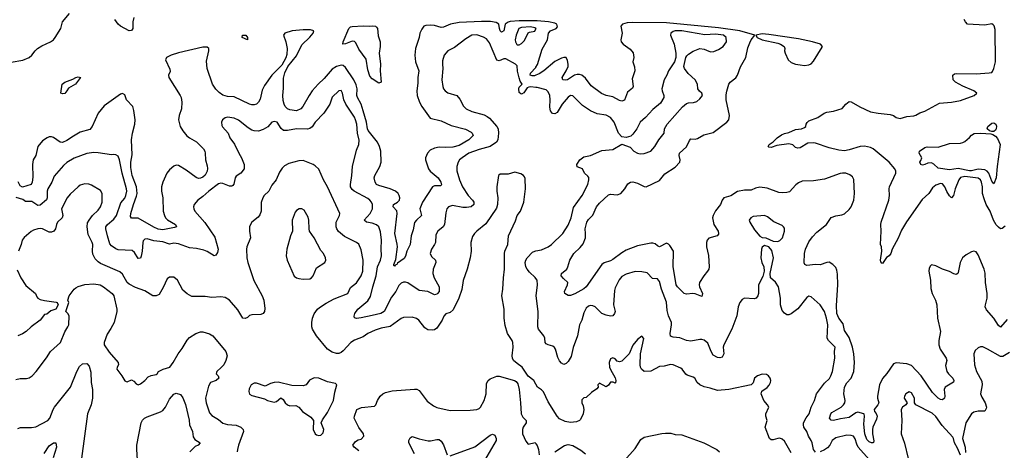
# Model space of a CAD drawing. Header units: inches. Extents: x 2001573 to 2220545, y 644482 to 846830.
# Tile 435 of 656: x 2085366 to 2094203, y 784462 to 788330. Entities that reach past the tile are written whole.
import ezdxf

# ---------------------------------------------------------------- set-up
doc = ezdxf.new("R2010")
doc.units = ezdxf.units.IN
doc.header["$MEASUREMENT"] = 0
doc.layers.add('C0788', color=7, linetype='Continuous')
doc.layers.add('C0798', color=7, linetype='Continuous')

msp = doc.modelspace()

# ---------------------------------------------------------------- linework, layer by layer
at = {"layer": 'C0788', "color": 5}
for points, elevation in [([(2085290, 787947), (2085393.4, 787966.5), (2085450.8, 787990), (2085475.6, 788010), (2085505.1, 788050), (2085526.2, 788070), (2085565.7, 788094.3), (2085641.3, 788130), (2085668.2, 788150), (2085684.4, 788170), (2085735, 788250), (2085750.8, 788310), (2085813.5, 788386.5)], 420), ([(2090000, 788320.4), (2089850, 788319), (2089767.5, 788312.5), (2089750, 788307.5), (2089722.6, 788290), (2089711.4, 788230), (2089690, 788218.7), (2089679.3, 788230), (2089671.9, 788250), (2089666.6, 788290), (2089643.6, 788303.6), (2089592, 788312), (2089510, 788313.7), (2089310, 788304.8), (2089233.7, 788290), (2089170, 788261.5), (2089150, 788260.3), (2089090, 788276), (2089050, 788280.6), (2089010, 788277.2), (2088993, 788270), (2088974.1, 788245.9), (2088957.6, 788210), (2088951.3, 788170), (2088917.8, 788070), (2088911.8, 788010), (2088918.9, 787950), (2088948.4, 787870), (2088940.8, 787810), (2088940.9, 787759.1), (2088929.2, 787690), (2088934.7, 787650), (2088953.2, 787590), (2088975.8, 787550), (2089050, 787446), (2089150, 787420.2), (2089239.4, 787379.4), (2089367.9, 787347.9), (2089418.9, 787318.9), (2089428.5, 787310), (2089434.8, 787290), (2089396.5, 787250), (2089310, 787198.4), (2089254.1, 787186), (2089190, 787181.4), (2089130, 787183.6), (2089090, 787177), (2089050, 787156.5), (2089025, 787130), (2089007.8, 787087.8), (2089009.3, 787070), (2089036.6, 786990), (2089050.2, 786970), (2089121.8, 786910), (2089145, 786870), (2089152.1, 786847.9), (2089143.9, 786836.1), (2089090, 786837.5), (2089070, 786828.7), (2088981.9, 786690), (2088958.6, 786630), (2088971.2, 786570), (2088926.4, 786530), (2088910.8, 786509.2), (2088897.3, 786442.7), (2088880.2, 786390), (2088870.1, 786309.9), (2088841.5, 786250), (2088830, 786205.1), (2088816, 786184), (2088757.1, 786142.9), (2088750, 786129.8), (2088735.1, 786124.9), (2088730, 786116), (2088723.3, 786123.3), (2088723.5, 786130), (2088742.9, 786177.1), (2088756.1, 786290), (2088754.8, 786314.8), (2088732.7, 786410), (2088754.6, 786590), (2088750, 786613.3), (2088716.9, 786650), (2088720.5, 786670), (2088756, 786690), (2088775.2, 786710), (2088777.5, 786730), (2088773.4, 786750), (2088762.4, 786770), (2088739.7, 786790), (2088690, 786811.4), (2088590, 786839.3), (2088569.7, 786850), (2088555.1, 786870), (2088548.9, 786908.9), (2088552.1, 786930), (2088597.8, 787010), (2088609.8, 787050), (2088607.4, 787150), (2088595.6, 787190), (2088576.5, 787230), (2088493, 787333), (2088486.7, 787350), (2088479.2, 787410), (2088450, 787510.8), (2088429.4, 787570), (2088396.9, 787630), (2088393.2, 787650), (2088395.1, 787710), (2088385.2, 787745.2), (2088364.6, 787790), (2088290, 787899.8), (2088270, 787917.2), (2088250, 787922.1), (2088210, 787909.9), (2088170, 787884.1), (2088099.1, 787800.9), (2088043.5, 787750), (2087991, 787690), (2087963.2, 787650), (2087907.9, 787550), (2087890, 787528.8), (2087850, 787511.6), (2087790, 787520.6), (2087768.7, 787530), (2087749.5, 787549.5), (2087738.8, 787570), (2087730, 787605.2), (2087727.5, 787650), (2087733.8, 787713.8), (2087734.6, 787805.4), (2087747, 787853), (2087771.5, 787908.5), (2087850, 788005.3), (2087897.5, 788102.5), (2087970, 788173.2), (2088001.2, 788210), (2088004.7, 788230), (2087977.1, 788237.1), (2087910, 788238.1), (2087810.5, 788230), (2087744.7, 788210), (2087735.2, 788190), (2087756, 788130), (2087766, 788070), (2087763.8, 788016.2), (2087754.2, 787985.8), (2087717.8, 787922.2), (2087630, 787831), (2087562.9, 787737.2), (2087543.6, 787696.5), (2087523.1, 787616.9), (2087510.9, 787590), (2087490.1, 787569.9), (2087470, 787564.3), (2087450, 787564.6), (2087430, 787571.3), (2087290, 787637.7), (2087230, 787640.9), (2087190, 787652.3), (2087155.1, 787675.1), (2087125.6, 787705.6), (2087097.4, 787750), (2087047.9, 787890), (2087043.9, 787956.1), (2087065, 788050), (2087064.5, 788070), (2087050, 788083), (2087010, 788082.1), (2086790, 788033), (2086725.2, 788010), (2086684.5, 787990), (2086673.8, 787970), (2086714.4, 787885.6), (2086715.6, 787864.4), (2086700.5, 787830), (2086704.4, 787810), (2086807.6, 787650), (2086816, 787630), (2086820.6, 787590), (2086818.5, 787530), (2086797.2, 787470), (2086791.3, 787430), (2086805.2, 787370), (2086829.2, 787330), (2086866.9, 787286.9), (2086890, 787268.4), (2086953.7, 787233.7), (2087015.3, 787170), (2087027.2, 787150), (2087032.2, 787130), (2087032.4, 787070), (2087050, 787018), (2087052.8, 786992.8), (2087048.7, 786970), (2087030, 786932), (2087010, 786915.1), (2086990, 786905.4), (2086970, 786904.8), (2086950, 786912.3), (2086859.7, 786979.7), (2086790, 787020.5), (2086770, 787022.4), (2086750, 787015.6), (2086710, 786981.6), (2086687.4, 786950), (2086650, 786869.3), (2086638.6, 786830), (2086639.1, 786790), (2086650.2, 786730.2), (2086655, 786610), (2086665.2, 786570), (2086675.6, 786550), (2086693.2, 786533.2), (2086764.9, 786490), (2086774.8, 786470), (2086756.9, 786463.1), (2086650, 786443.9), (2086610, 786448.9), (2086570, 786466.5), (2086430, 786547.4), (2086370, 786548.4), (2086361.6, 786561.6), (2086362.9, 786590), (2086386.2, 786670), (2086415.1, 786744.9), (2086419.7, 786770), (2086413.6, 786830), (2086374.2, 786930), (2086362.1, 787002.1), (2086364.1, 787050), (2086375, 787115), (2086369.9, 787250), (2086379.5, 787310), (2086399.4, 787390), (2086401.3, 787430), (2086390, 787515.1), (2086380.2, 787550), (2086324.2, 787610), (2086310, 787654.5), (2086290, 787667.8), (2086270, 787660.5), (2086122.8, 787557.2), (2086071.2, 787490), (2086015.3, 787370), (2085995.3, 787344.7), (2085910, 787318.5), (2085850, 787285), (2085790, 787244.1), (2085750, 787228), (2085729.2, 787229.2), (2085670, 787272.1), (2085650, 787278), (2085630, 787277.2), (2085613, 787270), (2085570, 787241.7), (2085527.5, 787190), (2085510.2, 787110), (2085487.4, 787070), (2085481.5, 787030), (2085484.3, 786915.7), (2085478.4, 786870), (2085470, 786848.9), (2085390, 786826.2), (2085370, 786836.9), (2085353.5, 786873.5)], 420), ([(2086391.7, 788350), (2086382.9, 788310), (2086381.8, 788250), (2086370, 788232.3), (2086350, 788229.4), (2086310, 788249.2), (2086270, 788272.7), (2086250, 788289.9), (2086219.1, 788330)], 380), ([(2090000, 788250.6), (2089990, 788257.4), (2089950, 788264.5), (2089870, 788260.2), (2089845.8, 788250), (2089822.4, 788190), (2089814.6, 788150), (2089817, 788130), (2089826.6, 788106.6), (2089830, 788103), (2089850, 788103.8), (2089870, 788115.8), (2089897.7, 788142.3), (2089929.8, 788210.2), (2089943, 788217), (2089990, 788225.6), (2090000, 788248.2)], 440), ([(2090000, 787721.4), (2089953.4, 787726.6), (2089935.6, 787724.4), (2089922.3, 787717.7), (2089890, 787672.8), (2089870, 787659.7), (2089863, 787663), (2089850, 787675.1), (2089845.5, 787710), (2089850, 787723), (2089875.6, 787750), (2089857.4, 787777.4), (2089847.8, 787807.8), (2089833.4, 787866.6), (2089830, 787915.3), (2089815.3, 787930), (2089730, 787977.7), (2089710, 787978.3), (2089670, 787961.3), (2089650, 787965.6), (2089582.7, 788122.7), (2089556.8, 788156.8), (2089530, 788173.7), (2089470, 788193.5), (2089424, 788190), (2089370, 788159.1), (2089270, 788081.3), (2089209.1, 788050.9), (2089175.8, 788010), (2089160.4, 787959.6), (2089159.5, 787930), (2089165.3, 787890), (2089156.4, 787790), (2089162.4, 787730), (2089170.4, 787710), (2089183.8, 787690), (2089210, 787672.4), (2089290, 787648.4), (2089316.4, 787616.4), (2089350, 787554.4), (2089372.4, 787530), (2089424.9, 787504.9), (2089534.1, 787474.1), (2089561.3, 787461.3), (2089583.8, 787443.8), (2089649.2, 787370), (2089660.6, 787350), (2089665, 787310), (2089657.7, 787250), (2089645.6, 787230), (2089590, 787192.2), (2089490, 787164.1), (2089398.5, 787130), (2089336.5, 787090), (2089313.1, 787070), (2089300.3, 787050), (2089288.7, 787010), (2089288.8, 786971.2), (2089313.8, 786890), (2089339.1, 786830), (2089390, 786751.5), (2089431.2, 786710), (2089442, 786690), (2089441.2, 786670), (2089418.4, 786650), (2089376.7, 786643.3), (2089343.9, 786643.9), (2089250, 786660.3), (2089213.4, 786650), (2089200.3, 786630), (2089190, 786595.3), (2089180.3, 786490), (2089168.2, 786470), (2089118, 786430), (2089101.5, 786398.5), (2089096.9, 786330), (2089089.1, 786310), (2089062.2, 786270), (2089051.3, 786230), (2089063.4, 786203.4), (2089099.5, 786170), (2089101.1, 786150), (2089076.5, 786090), (2089074, 786050), (2089086.4, 786010), (2089131.3, 785930), (2089130.3, 785890), (2089116.4, 785870), (2089110, 785863.6), (2089090, 785859.7), (2089030, 785887.7), (2088950, 785898), (2088850, 785965.1), (2088830, 785973.3), (2088810, 785972.3), (2088790, 785963.1), (2088770, 785942), (2088740.7, 785890), (2088703, 785837), (2088636.5, 785710), (2088607.6, 785692.4), (2088530, 785673.3), (2088431.1, 785651.1), (2088390, 785646.4), (2088371.8, 785651.8), (2088368.2, 785668.2), (2088375.1, 785690), (2088402.4, 785730), (2088490, 785803.5), (2088515.4, 785844.6), (2088534.9, 785930), (2088565.1, 786030), (2088578.3, 786110), (2088603.4, 786170), (2088613.6, 786210), (2088610.5, 786270.5), (2088613.5, 786350), (2088605.4, 786425.4), (2088588.5, 786468.5), (2088567.5, 786487.5), (2088530, 786501.4), (2088478, 786510), (2088458.9, 786530), (2088511.9, 786590), (2088533.3, 786630), (2088532.2, 786670), (2088524.4, 786690), (2088509.7, 786710), (2088490, 786725.1), (2088368.2, 786788.2), (2088350, 786804.7), (2088336.4, 786830), (2088334, 786850), (2088347.8, 786930), (2088354.5, 787010), (2088390, 787158.8), (2088409.8, 787210.2), (2088411.8, 787248.2), (2088396.8, 787310), (2088391.9, 787390), (2088381.5, 787430), (2088370, 787454.3), (2088292.1, 787572.1), (2088276.8, 787610), (2088262, 787670), (2088250, 787692.3), (2088230, 787689.2), (2088170, 787634.5), (2088148.3, 787571.7), (2088096.9, 787490), (2088018.5, 787410), (2087990, 787368.2), (2087970, 787353.3), (2087950, 787346.6), (2087850, 787349.8), (2087770, 787333.3), (2087734.4, 787334.4), (2087712.1, 787352.1), (2087675.6, 787410), (2087650, 787413.8), (2087630, 787409.6), (2087592.8, 787367.2), (2087550, 787342), (2087510, 787329.7), (2087471.6, 787331.6), (2087450, 787338.5), (2087417.3, 787357.3), (2087330, 787427.3), (2087290, 787446.3), (2087230, 787453.8), (2087210, 787448.2), (2087184.9, 787430), (2087177, 787410), (2087180.6, 787380.6), (2087187.2, 787367.2), (2087236, 787310), (2087251, 787270), (2087292.7, 787212.7), (2087332.3, 787130), (2087358.2, 787090), (2087380.2, 787030), (2087379.6, 786990), (2087350, 786951.3), (2087310, 786923.6), (2087298.7, 786910), (2087287.4, 786852.6), (2087278.7, 786841.3), (2087270, 786835.6), (2087250, 786835.1), (2087190, 786858.9), (2087170, 786862.2), (2087150, 786855.8), (2087064, 786790), (2087010, 786741.1), (2086963.8, 786710), (2086930.5, 786670), (2086925.5, 786650), (2086928, 786630), (2086938, 786610), (2087028.1, 786508.1), (2087117.6, 786377.6), (2087147.9, 786270), (2087141.5, 786238.5), (2087126, 786214), (2087110, 786209.4), (2087050, 786248), (2087019.3, 786259.3), (2086954.2, 786274.2), (2086890, 786282.2), (2086790, 786317.8), (2086750, 786321.5), (2086710, 786314.2), (2086650, 786334.4), (2086570, 786344.5), (2086510, 786360.3), (2086490, 786358.3), (2086475.5, 786344.5), (2086470.2, 786329.8), (2086464.6, 786250), (2086455.4, 786204.6), (2086450, 786186.6), (2086430, 786183.6), (2086397.7, 786237.7), (2086375.4, 786255.4), (2086250, 786262.4), (2086230, 786270.7), (2086190, 786298.2), (2086176.5, 786316.5), (2086153.6, 786390), (2086137.8, 786450), (2086139.8, 786470), (2086154.5, 786490), (2086210, 786538.5), (2086233.4, 786570), (2086275.2, 786684.8), (2086310, 786728.2), (2086319.6, 786750), (2086327.4, 786790), (2086325.6, 786810), (2086285.8, 786950), (2086261.5, 787070), (2086250, 787102.7), (2086230, 787114.5), (2086210, 787118.4), (2086190, 787116.2), (2086070, 787135.4), (2086030, 787136.9), (2085970, 787127.3), (2085853.9, 787086.1), (2085790, 787048.4), (2085758.5, 787021.5), (2085676, 786924), (2085655.4, 786870), (2085618.1, 786810), (2085611.4, 786790), (2085613.4, 786730), (2085607, 786713), (2085550, 786663), (2085530, 786660.9), (2085475.8, 786695.8), (2085418, 786698), (2085394.7, 786714.7), (2085333.6, 786733.6)], 440), ([(2090000, 787831.4), (2089986.6, 787826.6), (2089965.2, 787825.2), (2089949.1, 787830), (2089951.2, 787850), (2089998.6, 787901.4), (2090000, 787903.8)], 420), ([(2090000, 785055.4), (2089982, 785090), (2089930, 785128.7), (2089876, 785210), (2089830, 785242), (2089799.5, 785270), (2089789.3, 785290), (2089786.6, 785310), (2089796.2, 785390), (2089792, 785430), (2089785.1, 785450), (2089743.6, 785510), (2089722.9, 785582.9), (2089713.5, 785650), (2089713.8, 785730), (2089693.7, 785850), (2089703.1, 785910), (2089707.3, 786012.7), (2089718.5, 786090), (2089717.7, 786230), (2089721.1, 786250), (2089746.6, 786310), (2089754, 786390), (2089815.8, 786524.2), (2089829.6, 786570), (2089859.5, 786610), (2089889.5, 786690), (2089907, 786810), (2089903.1, 786903.1), (2089898, 786918), (2089889.1, 786929.1), (2089864.7, 786944.7), (2089810, 786959), (2089750, 786941.2), (2089678, 786942), (2089664.7, 786930), (2089648.4, 786830), (2089648.5, 786790), (2089657.6, 786730), (2089653.4, 786670), (2089644.4, 786635.6), (2089550, 786497), (2089469.1, 786430.9), (2089448.4, 786410), (2089430, 786381.2), (2089414.4, 786330), (2089417.6, 786250), (2089408.9, 786190), (2089382, 786090), (2089346.2, 785986.2), (2089334.8, 785905.2), (2089307.2, 785830), (2089256.7, 785723.3), (2089230, 785701.3), (2089190, 785686.6), (2089173.3, 785666.7), (2089156.5, 785630), (2089110, 785558.7), (2089090, 785545.1), (2089070, 785540.5), (2089030, 785544.2), (2089002.4, 785562.4), (2088949.3, 785630), (2088926.5, 785646.5), (2088890, 785656.9), (2088810, 785654.7), (2088790, 785646.3), (2088690, 785574.6), (2088610, 785558.3), (2088558, 785542), (2088490.4, 785510), (2088450, 785481.5), (2088370, 785452.9), (2088339.6, 785430), (2088270, 785356.8), (2088250, 785340.4), (2088230, 785332.1), (2088210, 785332.1), (2088170, 785345), (2088130, 785369.8), (2088028.9, 785490), (2087994.6, 785550), (2087988, 785570), (2087987.1, 785610), (2087993.5, 785650), (2088010, 785688.5), (2088039.1, 785730), (2088056.1, 785743.9), (2088116.7, 785783.4), (2088190, 785822), (2088311.1, 785870), (2088335.7, 785924.3), (2088390, 785967.2), (2088430.9, 786030), (2088445.3, 786070), (2088449.8, 786170), (2088430, 786264), (2088410, 786314.5), (2088389.7, 786329.8), (2088281.5, 786381.5), (2088227.4, 786427.4), (2088211.7, 786450), (2088205.7, 786470), (2088207.3, 786510), (2088236.9, 786570), (2088238.9, 786590), (2088127.3, 786827.3), (2088092.4, 786890), (2088050, 786986), (2088018, 787018), (2087999.3, 787030), (2087910, 787065.7), (2087870, 787063.1), (2087782.6, 787037.4), (2087742.3, 787017.7), (2087722.3, 786997.7), (2087699.3, 786960.7), (2087668.5, 786890), (2087630, 786842.7), (2087602.4, 786790), (2087561.6, 786750), (2087548.7, 786730), (2087533, 786687), (2087533.4, 786610), (2087522.3, 786577.7), (2087505.2, 786554.8), (2087448.5, 786510), (2087429.1, 786470.9), (2087427.4, 786430), (2087436.9, 786370), (2087404.2, 786290), (2087401.1, 786270), (2087405.7, 786190), (2087413.4, 786150), (2087466.4, 785986.4), (2087543.6, 785850), (2087558.5, 785810), (2087565.5, 785734.5), (2087563.7, 785710), (2087550.2, 785689.8), (2087530, 785681.7), (2087450, 785680.5), (2087430, 785673), (2087410, 785654.5), (2087390, 785646), (2087370, 785649.3), (2087322.8, 785722.8), (2087250, 785809.4), (2087210, 785835.1), (2087170, 785840.5), (2087090, 785834.3), (2087030, 785845.1), (2086910, 785843.6), (2086870, 785867.6), (2086830, 785899.5), (2086780.9, 785990), (2086750, 786016), (2086710, 786016), (2086690, 786002.7), (2086654, 785926), (2086617.1, 785862.9), (2086591.4, 785848.6), (2086561.2, 785850), (2086490, 785894), (2086404.5, 785924.5), (2086350, 785953.3), (2086330.8, 785970.8), (2086290, 786043.7), (2086264.4, 786064.4), (2086090, 786139.7), (2086070, 786153.7), (2086042.9, 786182.9), (2086023.8, 786223.8), (2086019.3, 786250), (2086023.1, 786310), (2086017.7, 786330), (2085981.6, 786401.6), (2085970.8, 786470), (2085975.9, 786504.1), (2085989.7, 786530), (2086019.7, 786570), (2086070, 786617.6), (2086092.2, 786650), (2086105.7, 786690), (2086105.1, 786770), (2086090, 786795.1), (2086010, 786844.7), (2085986.2, 786853.8), (2085950, 786856.9), (2085910, 786844.7), (2085890.4, 786830), (2085818, 786762), (2085792, 786730), (2085741.7, 786630), (2085753.4, 786570), (2085747.6, 786550), (2085705.8, 786510), (2085696.5, 786490), (2085688.3, 786450), (2085672.8, 786430), (2085650, 786420.2), (2085630, 786421.8), (2085570, 786450.8), (2085550, 786454.8), (2085527.9, 786452.1), (2085490, 786439.6), (2085470, 786427.3), (2085405.7, 786374.3), (2085389.2, 786350.8), (2085378.9, 786310), (2085354, 786250)], 460), ([(2090000, 786004.5), (2089994.1, 786014.1), (2089942.6, 786062.6), (2089920.7, 786090), (2089909.8, 786110), (2089903.8, 786150), (2089908.6, 786170), (2089920.5, 786190), (2089970, 786242.6), (2089990, 786251.7), (2090000, 786253.6)], 440), ([(2085344, 786084), (2085374.9, 786010), (2085421.4, 785941.4), (2085507.7, 785870), (2085519.9, 785839.9), (2085530, 785827.3), (2085550, 785817.1), (2085590, 785807.7), (2085693.7, 785793.7), (2085702, 785790), (2085712, 785770), (2085690.4, 785729.6), (2085646.4, 785713.6), (2085610, 785685.2), (2085590, 785682), (2085550.8, 785630), (2085468.8, 785571.2), (2085424.9, 785530), (2085391.4, 785508.6), (2085350, 785491.8)], 460), ([(2085330, 785098), (2085370, 785107.7), (2085428, 785108), (2085450, 785113), (2085477, 785130), (2085513.6, 785170), (2085607, 785293), (2085643.7, 785350), (2085731.1, 785430), (2085772.1, 785527.9), (2085798.7, 785570), (2085806, 785590), (2085809.5, 785669.5), (2085799, 785690), (2085779, 785710), (2085808.4, 785788.4), (2085799, 785810), (2085809.3, 785850), (2085854, 785910), (2085870, 785922.8), (2085890, 785933), (2085950, 785950.5), (2086030, 785957), (2086087.2, 785947.2), (2086118.8, 785930), (2086197.3, 785870), (2086210.7, 785850), (2086238.4, 785730), (2086238.4, 785710), (2086214, 785610), (2086184.4, 785555.6), (2086150, 785505.2), (2086124.6, 785430), (2086124.2, 785410), (2086170, 785343.8), (2086250.4, 785250), (2086253, 785230), (2086240.4, 785210), (2086238.4, 785190), (2086283.8, 785130), (2086310, 785086), (2086321.4, 785081.4), (2086330, 785078.8), (2086370, 785094.8), (2086390, 785082.8), (2086410, 785058.8), (2086430, 785050.8), (2086450, 785058.8), (2086490, 785090.8), (2086518, 785122), (2086546.2, 785133.8), (2086590, 785143), (2086601.2, 785150), (2086613.2, 785170), (2086652.7, 785190), (2086712.6, 785210), (2086744.7, 785250), (2086789.8, 785330.2), (2086823.5, 785376.5), (2086867.9, 785452.1), (2086890, 785476.4), (2086947.3, 785512.7), (2086990, 785526.7), (2087010, 785525.3), (2087070, 785507.4), (2087098.7, 785490), (2087214.9, 785350), (2087227.2, 785310), (2087217, 785270), (2087197, 785230), (2087175.3, 785204.7), (2087134.9, 785170), (2087130.4, 785150), (2087147, 785130), (2087152.9, 785110), (2087130.4, 785090), (2087078.7, 785070), (2087061.7, 785038.3), (2087034.3, 784930), (2087041.1, 784890), (2087070, 784799.3), (2087090, 784773.7), (2087150, 784738.7), (2087190, 784705.7), (2087230, 784692.9), (2087310, 784688), (2087350.4, 784670), (2087370.3, 784650), (2087374.6, 784630), (2087328.9, 784510), (2087319.5, 784470), (2087319.3, 784450)], 460), ([(2085350, 784657.6), (2085374, 784666), (2085473.4, 784666.6), (2085510, 784673), (2085619.5, 784730), (2085635.8, 784750), (2085666.2, 784830), (2085678, 784850), (2085821, 785030), (2085878.7, 785170), (2085904.2, 785215.8), (2085930, 785240.5), (2085970, 785242.4), (2085990, 785219.1), (2086003.6, 785163.6), (2086007.1, 785070), (2086020.2, 785010), (2086019.8, 784930), (2086008.1, 784870), (2085974.7, 784790), (2085921.3, 784390)], 440), ([(2088410, 784458), (2088368.7, 784490), (2088355.3, 784510), (2088379.3, 784540.7), (2088404.5, 784555.5), (2088430, 784563), (2088454.5, 784590), (2088452.3, 784610), (2088410, 784667.3), (2088369, 784750), (2088371.6, 784770), (2088392.3, 784830), (2088433.2, 784846.8), (2088550, 784858.4), (2088562.9, 784870), (2088576.2, 784910), (2088601.6, 784950), (2088625.1, 784970), (2088650, 784980.9), (2088710, 784998), (2088910, 785012.2), (2088930, 785010.4), (2088950, 784999.1), (2089024.2, 784904.2), (2089081, 784861), (2089110, 784846), (2089230, 784820.4), (2089410, 784822.3), (2089469, 784830), (2089490, 784838.9), (2089503, 784850), (2089535.1, 784910), (2089552.8, 784970), (2089556.3, 785063.7), (2089569.6, 785090), (2089590, 785103.1), (2089650, 785128.4), (2089670, 785128.5), (2089808.5, 785088.5), (2089821.4, 785081.4), (2089838.5, 785058.5), (2089848.5, 785008.5), (2089862, 784890), (2089866.4, 784790), (2089881.2, 784761.2), (2089913, 784730), (2089912.4, 784710), (2089886, 784670), (2089879.3, 784650), (2089879.1, 784610), (2089910, 784544.7), (2089930, 784518), (2089992.3, 784532.3), (2090000, 784520.8)], 460), ([(2086423.6, 784376.4), (2086416.4, 784470), (2086418.6, 784510), (2086457.6, 784710), (2086468.2, 784731.8), (2086487, 784750), (2086510, 784763.5), (2086630, 784807.1), (2086650, 784820.2), (2086673.5, 784850), (2086710, 784922), (2086750, 784968), (2086770, 784976), (2086810, 784962.8), (2086830, 784934.8), (2086854.9, 784874.9), (2086886.1, 784733.9), (2086891.3, 784690), (2086916.3, 784630), (2086924, 784584), (2086938.9, 784558.9), (2086986, 784530), (2086966.8, 784510), (2086942.2, 784497.8), (2086893.4, 784450)], 440), ([(2088908.2, 784430), (2088859, 784530), (2088857.6, 784550), (2088870, 784574.4), (2088890, 784585.7), (2088950, 784564.6), (2089032.1, 784547.9), (2089052.7, 784547.3), (2089110, 784560.7), (2089130, 784560.7), (2089150, 784546), (2089170, 784510.7), (2089203.1, 784423.1)], 440), ([(2089230, 784412.7), (2089450, 784492.8), (2089590, 784598.5), (2089610, 784607.2), (2089630, 784599.3), (2089642, 784570), (2089641.6, 784550), (2089537.2, 784370)], 440), ([(2085585.6, 784434.4), (2085630, 784503.7), (2085670, 784530.4), (2085690.5, 784530.5), (2085695.3, 784490), (2085666.5, 784393.5)], 420)]:
    msp.add_lwpolyline(points, dxfattribs=dict(at, elevation=elevation))
for points, elevation in [([(2088590, 787760.9), (2088530, 787798.5), (2088510, 787821.4), (2088490, 787880.5), (2088474.4, 787974.4), (2088410, 788064.9), (2088383.2, 788123.2), (2088370, 788133.4), (2088350, 788135.7), (2088290, 788112.9), (2088267.3, 788110), (2088269.8, 788130), (2088320.9, 788250), (2088336, 788264), (2088350.8, 788269.2), (2088450, 788273.9), (2088510, 788271.8), (2088530, 788275.8), (2088561, 788270), (2088570, 788261), (2088576, 788250), (2088584.4, 788184.4), (2088601.8, 788130), (2088601.5, 788090), (2088592.1, 788030), (2088603.5, 787930), (2088600.2, 787870), (2088610, 787768.7)], 380), ([(2087410, 788147.8), (2087362, 788170), (2087365.1, 788190), (2087394.9, 788190), (2087411.4, 788170)], 380), ([(2085750, 787662.4), (2085736, 787670), (2085746.4, 787750), (2085771.3, 787770), (2085844.3, 787795.7), (2085870.9, 787810.9), (2085890, 787816.8), (2085912.2, 787810), (2085866.7, 787750), (2085803.9, 787716.1), (2085790, 787689.5), (2085770, 787665.4)], 380), ([(2087898, 786630), (2087874, 786630), (2087850, 786617.2), (2087837.5, 786602.5), (2087812.7, 786530), (2087813.4, 786430), (2087797.1, 786390), (2087764.4, 786270), (2087758.4, 786210), (2087766.4, 786170), (2087830, 786027.3), (2087850, 786010.6), (2087870, 786004.4), (2087910, 786000.3), (2087970, 786002.4), (2087985.2, 786010), (2088001.2, 786030), (2088030, 786101), (2088104, 786150), (2088112.7, 786170), (2088109.4, 786190), (2088091.8, 786230), (2088070, 786256), (2088008, 786370), (2087967.8, 786430), (2087963, 786450), (2087962, 786530), (2087955.1, 786555.1), (2087918.7, 786618.7)], 480), ([(2088010, 785112.3), (2087968, 785092), (2087936, 785050), (2087910, 785042.9), (2087810, 785043.6), (2087686.2, 785073.8), (2087650, 785071.8), (2087616.8, 785063.2), (2087570, 785039), (2087490, 785065.1), (2087470, 785064.5), (2087444.9, 785050), (2087426.9, 785013.1), (2087423.8, 784990), (2087430, 784966.8), (2087450, 784954), (2087564, 784924), (2087590.8, 784910.8), (2087650, 784894), (2087670, 784900.7), (2087710, 784934), (2087730, 784919.1), (2087749.1, 784889.1), (2087770, 784870.5), (2087790, 784863.1), (2087843.4, 784863.4), (2087870, 784850.8), (2087905.5, 784810), (2087978.9, 784758.9), (2088004, 784730), (2087998.9, 784650), (2088019.5, 784610), (2088030, 784601.1), (2088050, 784594.6), (2088070, 784598.7), (2088090, 784618.8), (2088096.9, 784650), (2088072.7, 784710), (2088083.3, 784736.7), (2088130, 784802.8), (2088182.9, 784910), (2088195.1, 784984.9), (2088212.7, 785050), (2088202, 785062), (2088130, 785078.7), (2088050, 785109.4)], 480)]:
    msp.add_lwpolyline(points, close=True, dxfattribs=dict(at, elevation=elevation))
at = {"layer": 'C0798', "color": 5}
for points, elevation in [([(2090000, 787903.8), (2090013.7, 787926.3), (2090056.1, 788063.9), (2090103.4, 788150), (2090111.8, 788210), (2090129.5, 788230.5), (2090181.1, 788250), (2090193.2, 788266.8), (2090187.2, 788290), (2090170, 788298.6), (2090112.7, 788310), (2090010, 788320.5), (2090000, 788320.4)], 420), ([(2094230, 785636.4), (2094170, 785567.6), (2094150, 785582), (2094109.8, 785650), (2094043.5, 785723.5), (2094032.8, 785750), (2094033.5, 785770), (2094048.1, 785830), (2094050.6, 785870), (2094033.3, 785970), (2094032.7, 786052.7), (2094022, 786090), (2093970, 786217.2), (2093950, 786245.1), (2093930, 786251.5), (2093910, 786246), (2093861.6, 786218.4), (2093829.4, 786190.6), (2093806, 786150), (2093790, 786059), (2093784.9, 786050), (2093770, 786040.5), (2093750, 786046.3), (2093710, 786069.6), (2093650, 786089.6), (2093590, 786119.7), (2093550, 786129), (2093540.5, 786119.5), (2093530, 786098), (2093527, 786070), (2093541.1, 785990), (2093544.4, 785915.6), (2093555.6, 785870), (2093586, 785810), (2093598.8, 785770), (2093604.4, 785650), (2093631.1, 785530), (2093615.5, 785450), (2093615, 785410), (2093629.1, 785370), (2093682.2, 785290), (2093687.8, 785270), (2093674.9, 785225.1), (2093687.6, 785170), (2093701.3, 785150), (2093741.7, 785110), (2093750.3, 785090), (2093746.7, 785073.3), (2093671.6, 785028.4), (2093663.1, 785010), (2093671, 784950), (2093666.9, 784930), (2093650, 784916.2), (2093630, 784917.8), (2093609.5, 784929.5), (2093560.2, 784980.2), (2093458.5, 785130), (2093370, 785224.8), (2093330, 785239.2), (2093232.9, 785247.1), (2093210, 785239.7), (2093147.5, 785152.5), (2093110, 785108.3), (2093084, 785050), (2093065.3, 784950), (2093065.6, 784930), (2093075.8, 784890), (2093069, 784870), (2093036.5, 784830), (2093039.3, 784810), (2093054.2, 784794.2), (2093061.3, 784770), (2093057.4, 784742.6), (2093024.6, 784670), (2093020.2, 784650), (2093021.1, 784610), (2093032.8, 784547.3), (2093028.4, 784531.6), (2093022, 784530), (2093010, 784528.7), (2092990, 784539.3), (2092970, 784559.2), (2092951.8, 784610), (2092943.6, 784696.4), (2092949.6, 784769.6), (2092946.6, 784786.6), (2092942, 784790), (2092890, 784805.3), (2092870, 784799.8), (2092810, 784757.4), (2092733.6, 784746.4), (2092671.6, 784731.6), (2092650, 784733.3), (2092633.3, 784750), (2092646, 784790), (2092656.7, 784803.4), (2092738.2, 784850), (2092760.8, 784870), (2092771.7, 784890), (2092774, 784910), (2092762.7, 784970), (2092770, 785028.2), (2092790, 785067.4), (2092830, 785110.3), (2092853.5, 785170), (2092858.5, 785250), (2092853.7, 785330), (2092840.4, 785390), (2092810, 785476.9), (2092770, 785539.3), (2092756.8, 785596.8), (2092718.3, 785650), (2092701.1, 785690), (2092696.3, 785763.7), (2092709.9, 785949.9), (2092704.8, 786044.8), (2092699.4, 786079.4), (2092690, 786104.5), (2092663.6, 786130), (2092630, 786150.8), (2092610, 786149.8), (2092550, 786128.6), (2092510, 786130.9), (2092430, 786122), (2092412.7, 786130), (2092407, 786147), (2092409.8, 786229.8), (2092418.4, 786270), (2092450, 786336), (2092481.3, 786378.7), (2092519.4, 786420.6), (2092607.4, 786490), (2092648.3, 786551.7), (2092690, 786569.1), (2092744.1, 786575.9), (2092770, 786586.7), (2092810, 786623.6), (2092827.6, 786650), (2092852.1, 786710), (2092859.7, 786770), (2092853.1, 786893.1), (2092839.8, 786919.8), (2092817.2, 786937.3), (2092782, 786950), (2092750, 786951.9), (2092730, 786948.5), (2092590, 786898.5), (2092490, 786881), (2092390, 786879.1), (2092356.2, 786863.8), (2092332.8, 786847.2), (2092275.4, 786784.6), (2092250, 786776.4), (2092214.1, 786774.1), (2092178.2, 786778.2), (2092075.8, 786815.8), (2092010, 786824.5), (2091970, 786816.8), (2091930, 786799.8), (2091870, 786799.8), (2091810, 786787.9), (2091750, 786748.7), (2091685.7, 786730), (2091670.3, 786710), (2091654.9, 786670), (2091610, 786612.3), (2091589.1, 786570), (2091585.5, 786550), (2091597.6, 786490), (2091635, 786430), (2091639.6, 786410), (2091637, 786403), (2091625.5, 786390), (2091552.4, 786367.6), (2091536.9, 786350), (2091531, 786330), (2091531.7, 786290), (2091548.8, 786211.2), (2091553.2, 786110), (2091551.2, 786090), (2091540.3, 786070), (2091505.5, 786030), (2091466.3, 785970), (2091463.6, 785950), (2091468.9, 785930), (2091494, 785870), (2091490, 785844), (2091430, 785868.5), (2091409, 785871), (2091350, 785863.6), (2091330, 785871.8), (2091269.8, 785930), (2091258.7, 785950), (2091254.2, 785970), (2091231.3, 786111.3), (2091233.1, 786250), (2091201.3, 786301.3), (2091190, 786313.3), (2091170, 786321.4), (2091110, 786290.8), (2091090, 786298.3), (2091070, 786317.7), (2091050, 786322.8), (2091030, 786321.5), (2090910, 786297.3), (2090810, 786258.8), (2090770, 786235.8), (2090690, 786174.8), (2090670, 786163.9), (2090612.5, 786147.5), (2090589.6, 786130.4), (2090450.2, 785930), (2090430, 785912.8), (2090350, 785867.9), (2090310, 785852.7), (2090290, 785852.8), (2090258.5, 785870), (2090256, 785890), (2090283, 785950), (2090284.5, 785970), (2090245.7, 786005.7), (2090227.3, 786030), (2090229.3, 786050), (2090275.6, 786090), (2090286, 786110), (2090303.7, 786170), (2090340.9, 786230), (2090397.7, 786282.3), (2090423.4, 786316.6), (2090443.1, 786370), (2090445.6, 786410), (2090441.6, 786450), (2090455.9, 786510), (2090470, 786534.3), (2090510, 786573.4), (2090544.1, 786650), (2090570, 786683.2), (2090650, 786756.9), (2090670, 786764), (2090730, 786757.5), (2090763, 786770), (2090797.2, 786810), (2090824.4, 786855.6), (2090848.4, 786871.6), (2090870, 786872.6), (2090910, 786861.8), (2090970, 786832), (2090990, 786828.2), (2091110, 786884.6), (2091156.1, 786943.9), (2091250, 787006.2), (2091289.7, 787050), (2091294.7, 787070), (2091284.7, 787110), (2091286.6, 787130), (2091352.2, 787187.8), (2091376.6, 787243.4), (2091390, 787260.5), (2091430, 787257.5), (2091450, 787262), (2091505.8, 787294.2), (2091590, 787317.3), (2091713, 787410), (2091731.1, 787430), (2091736.4, 787470), (2091705.5, 787610), (2091706, 787654), (2091712.3, 787687.7), (2091731.5, 787750), (2091742.9, 787770), (2091792.3, 787807.7), (2091808.9, 787830), (2091834.8, 787905.2), (2091883.1, 787990), (2091902.3, 788077.7), (2091918.6, 788121.4), (2091932.2, 788147.8), (2091964, 788190), (2091830.9, 788230.9), (2091637.7, 788257.7), (2091170, 788300.9), (2090870, 788305.6), (2090818.9, 788301.1), (2090777.1, 788290), (2090762, 788270), (2090774, 788210), (2090761.7, 788150), (2090765.3, 788130), (2090783.7, 788110), (2090846.3, 788066.3), (2090871.7, 788031.7), (2090878.2, 787990), (2090868.9, 787950), (2090885.1, 787905.1), (2090888.4, 787870), (2090862.7, 787797.3), (2090871.4, 787730), (2090866.7, 787713.3), (2090822.1, 787677.9), (2090793.1, 787606.9), (2090770, 787596.8), (2090750, 787602.6), (2090690, 787636.3), (2090628.8, 787648.8), (2090587.7, 787667.7), (2090496.7, 787736.7), (2090444.1, 787804.1), (2090411.3, 787831.3), (2090390, 787837.8), (2090370, 787837.2), (2090346.7, 787830), (2090284.2, 787790), (2090266, 787786), (2090239.7, 787790), (2090234.9, 787810), (2090270.6, 787869.4), (2090288.9, 787910), (2090289.9, 787930), (2090283.3, 787963.3), (2090270, 787990.8), (2090250, 787991.2), (2090230, 787984.3), (2090170, 787954.9), (2090070.5, 787869.5), (2090030, 787842.1), (2090000, 787831.4)], 420), ([(2094210, 786475.1), (2094184.9, 786455.1), (2094170, 786452.8), (2094150, 786465.8), (2094130, 786488.3), (2094107.4, 786530), (2094075.5, 786610), (2094041.8, 786670), (2094021.3, 786721.3), (2094008.6, 786770), (2094006.6, 786830), (2093999.3, 786870), (2093990, 786890.6), (2093970, 786906.4), (2093850, 786922.3), (2093810, 786913.6), (2093794.6, 786890), (2093763.1, 786810), (2093747.8, 786752.2), (2093730, 786731.1), (2093710, 786747.7), (2093686.3, 786786.3), (2093669.9, 786829.9), (2093650, 786856.1), (2093630, 786859.8), (2093590, 786843.7), (2093558.9, 786821), (2093526.5, 786770), (2093465.7, 786714.3), (2093324.4, 786515.6), (2093279.6, 786440.4), (2093250, 786367.8), (2093197.6, 786270), (2093184, 786230), (2093170.1, 786209.9), (2093147.4, 786192.6), (2093110, 786139.3), (2093102.9, 786142.9), (2093094.5, 786154.5), (2093091.8, 786170), (2093105.4, 786250), (2093100.7, 786290), (2093091.5, 786311.5), (2093099.6, 786430), (2093094, 786490), (2093096.9, 786510), (2093166, 786710), (2093171.6, 786750), (2093169.3, 786810), (2093174.1, 786830), (2093229.9, 786950), (2093228.5, 786970), (2093220.2, 786990), (2093171.4, 787051.4), (2093027.1, 787170), (2093002.6, 787182.6), (2092950, 787193.9), (2092910, 787191.4), (2092810, 787159.4), (2092770, 787153), (2092718.8, 787158.8), (2092630, 787178.3), (2092510, 787219.5), (2092490, 787222.5), (2092440.7, 787219.3), (2092370, 787179), (2092350, 787174.4), (2092330, 787181.8), (2092305.1, 787205.1), (2092270, 787215.8), (2092160.9, 787199.1), (2092110, 787182), (2092090, 787184), (2092084, 787190), (2092094, 787210), (2092130, 787234), (2092166, 787270), (2092203.1, 787296.9), (2092230, 787308.7), (2092270, 787317.4), (2092330, 787342.7), (2092384, 787350), (2092410, 787362), (2092420.7, 787370), (2092423.7, 787390), (2092433, 787407), (2092450, 787420.4), (2092529.7, 787450.3), (2092585.2, 787490), (2092610, 787500.4), (2092671.3, 787508.7), (2092749.4, 787530.6), (2092781.2, 787570), (2092810, 787594), (2092830, 787592.7), (2092906.9, 787546.9), (2093003.6, 787503.6), (2093070.3, 787490.3), (2093177.6, 787477.6), (2093208.2, 787468.2), (2093232, 787450), (2093270, 787443), (2093330, 787459.5), (2093390, 787466), (2093407.9, 787472.1), (2093445.7, 787494.3), (2093490, 787506.7), (2093621.4, 787578.5), (2093730, 787590.2), (2093810, 787604.9), (2093934, 787650), (2093956.3, 787670), (2093929.8, 787690), (2093830, 787732.5), (2093765.1, 787770), (2093744.7, 787790), (2093740.5, 787830), (2093756.8, 787843.2), (2093773.5, 787846.5), (2093950, 787841.9), (2094068.4, 787851.6), (2094090, 787856.8), (2094096.9, 787863.1), (2094110, 787892.4), (2094124.8, 787950), (2094120.1, 788240.1), (2094113.1, 788273.1), (2094104.6, 788284.6), (2094090, 788291.6), (2094030, 788281.1), (2093873.2, 788290), (2093855.1, 788310), (2093844.5, 788330)], 380), ([(2090000, 788248.2), (2090000.8, 788250), (2090000, 788250.6)], 440), ([(2090000, 786253.6), (2090050, 786262.8), (2090109.6, 786290), (2090139.7, 786310), (2090241.3, 786410), (2090290, 786483), (2090316.2, 786550), (2090336.6, 786643.4), (2090415.4, 786750), (2090465.1, 786850), (2090475.1, 786890), (2090473.2, 786913.2), (2090465.2, 786925.2), (2090434, 786950), (2090418, 786990), (2090370, 787008), (2090365.2, 787030), (2090393.2, 787070), (2090430, 787097.1), (2090490, 787110.5), (2090590, 787155.8), (2090690, 787164.4), (2090770, 787211.3), (2090844.4, 787184.4), (2090877.3, 787150), (2090910.4, 787130.3), (2090934, 787126), (2090970, 787128), (2091030, 787150.3), (2091066.3, 787190), (2091103.5, 787250), (2091149.5, 787310), (2091153.6, 787350), (2091176.8, 787390), (2091314.3, 787545.7), (2091350, 787575.8), (2091370, 787583.1), (2091413.1, 787586.9), (2091444.5, 787595.5), (2091470, 787618.8), (2091494, 787650), (2091489.3, 787670), (2091468.1, 787688.1), (2091453.6, 787710), (2091449.6, 787750), (2091428.4, 787788.5), (2091365.7, 787845.7), (2091332.7, 787890), (2091326, 787910), (2091346, 787990), (2091354.7, 788005.3), (2091370, 788020.5), (2091410, 788046), (2091470, 788070.7), (2091510, 788065.5), (2091550, 788046), (2091570, 788041.6), (2091596.1, 788043.9), (2091638.6, 788061.4), (2091680.9, 788090), (2091709.5, 788130), (2091707.3, 788170), (2091682, 788190), (2091610, 788198.1), (2091514.8, 788194.8), (2091309.7, 788230.3), (2091250, 788229.7), (2091230, 788223.6), (2091210.6, 788210), (2091207.7, 788190), (2091241.6, 788110), (2091256.4, 788030), (2091256.3, 787990), (2091242, 787950), (2091190.6, 787870), (2091174.9, 787830), (2091150, 787788.7), (2091130.4, 787710), (2091132.7, 787690), (2091148.4, 787650), (2091148.2, 787630), (2091118.9, 787581.1), (2091050, 787524), (2090982, 787450), (2090935.5, 787410), (2090906.4, 787350), (2090870, 787302), (2090850, 787283.7), (2090810, 787272.7), (2090770, 787279), (2090741.2, 787310), (2090702.4, 787410), (2090670, 787451.5), (2090630, 787473.5), (2090550, 787484.8), (2090490.5, 787510.5), (2090418.4, 787558.4), (2090330, 787646.6), (2090310, 787648.3), (2090290, 787633.5), (2090236.3, 787570), (2090190, 787497.6), (2090170, 787483.6), (2090148.1, 787488.1), (2090129.7, 787509.8), (2090123.6, 787543.6), (2090126.7, 787610), (2090123.4, 787650), (2090110, 787680.9), (2090090, 787698.5), (2090010, 787720.3), (2090000, 787721.4)], 440), ([(2092510, 784444.4), (2092490, 784469.5), (2092479.1, 784530), (2092470.6, 784550), (2092445.8, 784590), (2092430.9, 784630), (2092404.6, 784670), (2092400.3, 784690), (2092402, 784710), (2092425.6, 784754.4), (2092451.2, 784790), (2092468.6, 784850), (2092499.8, 784910), (2092518, 784970), (2092590, 785066.7), (2092633.8, 785106.2), (2092646.9, 785130), (2092660.4, 785170), (2092683.1, 785290), (2092679.7, 785350), (2092685.6, 785390), (2092624.8, 785450), (2092614.6, 785470), (2092618.8, 785590), (2092608.6, 785650), (2092590, 785709.5), (2092549.8, 785769.8), (2092470, 785840.7), (2092450, 785847), (2092430, 785834), (2092350, 785732), (2092290, 785686.6), (2092270, 785678), (2092250, 785679.3), (2092230, 785692.7), (2092210, 785719.3), (2092194.3, 785770), (2092194.7, 785830), (2092176, 785930), (2092150, 785971.8), (2092105.2, 786010), (2092100.9, 786050), (2092130.9, 786190.9), (2092117.5, 786257.5), (2092088.9, 786288.9), (2092050, 786302), (2092030, 786288), (2092024, 786270), (2092019.5, 786190), (2092027.2, 786150), (2092044.9, 786110), (2092047, 786070), (2092037, 786023), (2091998, 785950), (2091996.3, 785870), (2091990.5, 785849.5), (2091976, 785830), (2091957.3, 785822.7), (2091870, 785827.6), (2091850, 785817), (2091830.2, 785789.8), (2091815.6, 785750), (2091801.6, 785670), (2091758.3, 785550), (2091684.7, 785410), (2091681.3, 785390), (2091685, 785330), (2091670, 785299.7), (2091650, 785294), (2091630, 785296.2), (2091590, 785317.2), (2091571.6, 785350), (2091543.3, 785423.3), (2091510, 785451.9), (2091490, 785457.6), (2091470, 785456.4), (2091390, 785441.7), (2091349.8, 785449.8), (2091290, 785473.5), (2091230, 785478.9), (2091208.5, 785488.5), (2091203.5, 785510), (2091217.7, 785590), (2091215.4, 785610), (2091189, 785669), (2091178, 785718), (2091170, 785792.7), (2091126.6, 785910), (2091110, 785979), (2091090, 786002), (2091046.1, 786006.1), (2090996.4, 786056.4), (2090950, 786065.4), (2090890, 786066.9), (2090810, 786045.6), (2090770, 786022.9), (2090746.5, 785993.5), (2090710, 785922.7), (2090703.5, 785896.5), (2090696.5, 785770), (2090711.8, 785710), (2090706, 785690), (2090690, 785669.5), (2090670, 785667.8), (2090630, 785674.7), (2090590.9, 785690.9), (2090531.2, 785750), (2090510, 785758.7), (2090490, 785762.6), (2090470, 785758), (2090450, 785738.4), (2090430, 785696), (2090410.2, 785630), (2090390.2, 785589.8), (2090373.2, 785490), (2090334.6, 785385.4), (2090314.9, 785305.1), (2090290, 785260.7), (2090270, 785240.7), (2090250, 785233.6), (2090230, 785244.2), (2090210, 785266.6), (2090196.1, 785296.1), (2090176.5, 785370), (2090165, 785385), (2090150, 785396.8), (2090108.2, 785408.2), (2090090, 785419.6), (2090083.5, 785430), (2090078.7, 785470), (2090069.8, 785489.8), (2090021.5, 785550), (2090016.8, 785570), (2090018.2, 785710), (2090001, 785850), (2090014.5, 785950), (2090009.2, 785989.2), (2090000, 786004.5)], 440), ([(2092290, 784439), (2092230, 784543.7), (2092210, 784561.6), (2092190, 784571.2), (2092170, 784569.6), (2092130, 784555.1), (2092110, 784557.6), (2092094.5, 784570), (2092058, 784670), (2092076.3, 784730), (2092064.2, 784770), (2092064.2, 784790), (2092089.2, 784850), (2092079, 784870), (2092043.7, 784910), (2092022, 784970), (2092025.8, 784994.2), (2092074.8, 785025.2), (2092093.5, 785046.5), (2092104.2, 785070), (2092106.6, 785090), (2092100.9, 785110), (2092088, 785130), (2092070, 785142), (2092030, 785146.2), (2091986.8, 785130), (2091962, 785110), (2091950, 785068), (2091930.7, 785049.3), (2091730, 785007.8), (2091630, 784998.3), (2091562, 785022), (2091510, 785033.1), (2091469.8, 785049.8), (2091447.8, 785070), (2091424.5, 785110), (2091410, 785119.7), (2091357.6, 785137.6), (2091345.9, 785145.9), (2091313.3, 785190), (2091300.6, 785200.6), (2091230.9, 785230.9), (2091206.9, 785233.1), (2091150, 785218.9), (2091110, 785215.1), (2091030, 785171.8), (2090970, 785169.6), (2090948, 785190), (2090938, 785210), (2090935.8, 785230), (2090936.9, 785330), (2090968, 785468), (2090950, 785488), (2090910, 785459), (2090870, 785405.2), (2090834.9, 785330), (2090770, 785264.2), (2090750, 785256.9), (2090730, 785263.6), (2090710, 785282.9), (2090690, 785292.6), (2090670, 785284.5), (2090657.8, 785250), (2090660.3, 785210), (2090667.8, 785187.7), (2090710, 785114.8), (2090715.3, 785090), (2090712.3, 785067.7), (2090710, 785065.2), (2090693.2, 785073.2), (2090670, 785075.3), (2090650, 785048), (2090630, 785034), (2090570, 785064), (2090556, 785050), (2090557.3, 785030), (2090544.7, 785015.3), (2090498, 784982), (2090450, 784937.2), (2090430, 784933.2), (2090410, 784915.3), (2090410.8, 784890), (2090423, 784863), (2090428.2, 784830), (2090424.4, 784790), (2090400.4, 784739.6), (2090390.3, 784729.7), (2090362.5, 784717.5), (2090310, 784710.8), (2090260.7, 784720.7), (2090210, 784746), (2090190, 784769.5), (2090110, 784898), (2090067.6, 784987.6), (2090050, 785005.2), (2090013.2, 785030), (2090000, 785055.4)], 460), ([(2094250, 785340.5), (2094190, 785305.4), (2094170, 785304), (2094052, 785372), (2094010, 785391.1), (2093990, 785391.1), (2093970, 785382.4), (2093940.5, 785359.5), (2093930.4, 785330), (2093936.9, 785230), (2093953.1, 785170), (2094002.4, 785082.4), (2094004.4, 785050), (2093989.5, 784969.5), (2094000.3, 784940.3), (2094030.2, 784890), (2094042.3, 784850), (2094041.4, 784838.6), (2094030, 784814.5), (2093970, 784815.1), (2093930, 784805.4), (2093910, 784789.6), (2093857, 784710), (2093827.2, 784570), (2093852.3, 784490), (2093855.8, 784444.2)], 440), ([(2093810, 784418), (2093783.1, 784483.1), (2093755.6, 784530), (2093748.5, 784568.5), (2093741.1, 784581.1), (2093645.6, 784685.6), (2093590, 784767.1), (2093556.1, 784796.1), (2093409.4, 784870), (2093396.2, 784890), (2093396, 784930), (2093370, 784979.5), (2093350, 784987.3), (2093319.1, 784970), (2093306.4, 784950), (2093304.9, 784930), (2093330.7, 784890), (2093319.1, 784870), (2093290.5, 784850), (2093276.4, 784830), (2093284.9, 784730), (2093276.5, 784610), (2093307, 784527), (2093339.7, 784390)], 440), ([(2090790, 784368.2), (2090890, 784478), (2090940.4, 784559.6), (2090970, 784580.3), (2091130, 784614.4), (2091163.3, 784616.7), (2091210, 784616.9), (2091250, 784605.7), (2091310, 784601.3), (2091507.3, 784530), (2091622.8, 784470), (2091646.8, 784450)], 460), ([(2092990, 784381.2), (2092893, 784490), (2092878.5, 784518.5), (2092865.3, 784565.3), (2092850, 784588.2), (2092830, 784596.9), (2092790, 784599.6), (2092690, 784574.8), (2092658.3, 784550), (2092635.9, 784510), (2092615.2, 784484.8), (2092590, 784466.5), (2092550, 784447.7)], 440), ([(2090000, 784520.8), (2090010, 784506), (2090022.6, 784470), (2090030, 784421)], 460), ([(2090168.7, 784450), (2090254.5, 784505.5), (2090290, 784513.4), (2090330, 784504.6), (2090403.8, 784463.8), (2090443.7, 784430)], 460)]:
    msp.add_lwpolyline(points, dxfattribs=dict(at, elevation=elevation))
for points, elevation in [([(2092030, 788202.7), (2091973.4, 788190), (2091984.9, 788170), (2092029, 788149), (2092170, 788118.8), (2092194.7, 788110), (2092227.2, 788090), (2092234.3, 788070), (2092231.7, 788050), (2092236.5, 788030), (2092264.4, 787970), (2092290, 787944.4), (2092330.3, 787930.3), (2092370, 787923.1), (2092410, 787918.7), (2092450, 787923.1), (2092470, 787933.4), (2092490, 787956.3), (2092570, 788083.8), (2092572.9, 788090), (2092552.4, 788110), (2092481.3, 788130), (2092356.3, 788156.3), (2092090, 788197.3)], 420), ([(2094090, 787325.2), (2094071.6, 787331.6), (2094049.2, 787350), (2094055.6, 787370), (2094090, 787400.9), (2094110, 787403.1), (2094118.2, 787398.2), (2094126, 787390), (2094132, 787372), (2094130.5, 787349.5), (2094123.8, 787336.2), (2094110, 787326)], 360), ([(2094110, 786856), (2094090, 786878.4), (2094065, 786950), (2094049.5, 786969.5), (2094030, 786980.4), (2093970, 786987.5), (2093910, 786972.7), (2093890, 786971.9), (2093788.2, 786991.8), (2093710, 786981.1), (2093610, 786997), (2093571, 787031), (2093550, 787042.7), (2093518, 787042), (2093490, 787027.7), (2093470, 787023.5), (2093452.7, 787030), (2093446, 787050), (2093455.2, 787064.8), (2093462, 787090), (2093438, 787130), (2093443.6, 787150), (2093490, 787181.6), (2093510, 787186.4), (2093610, 787184), (2093710, 787216.3), (2093810, 787222), (2093830, 787227.3), (2093850, 787236.3), (2093889.7, 787270.3), (2093907.7, 787292.3), (2093933, 787307), (2093991.6, 787311.6), (2094083.9, 787303.9), (2094098.9, 787298.9), (2094122.9, 787282.9), (2094142.1, 787262.1), (2094167.6, 787207.6), (2094139.6, 787010), (2094130, 786909.3)], 360), ([(2092050, 786569.8), (2091950, 786560.7), (2091927.3, 786550), (2091914.8, 786530), (2091920.7, 786510), (2091962.6, 786442.6), (2092010, 786386.8), (2092030, 786374.8), (2092062, 786370), (2092130, 786340.5), (2092170, 786338.7), (2092190, 786345.7), (2092213.1, 786370), (2092231.8, 786430), (2092230, 786456), (2092223, 786470), (2092210, 786481.1), (2092134.6, 786514.6), (2092078.6, 786558.6)], 440)]:
    msp.add_lwpolyline(points, close=True, dxfattribs=dict(at, elevation=elevation))

doc.saveas('drawing.dxf')
